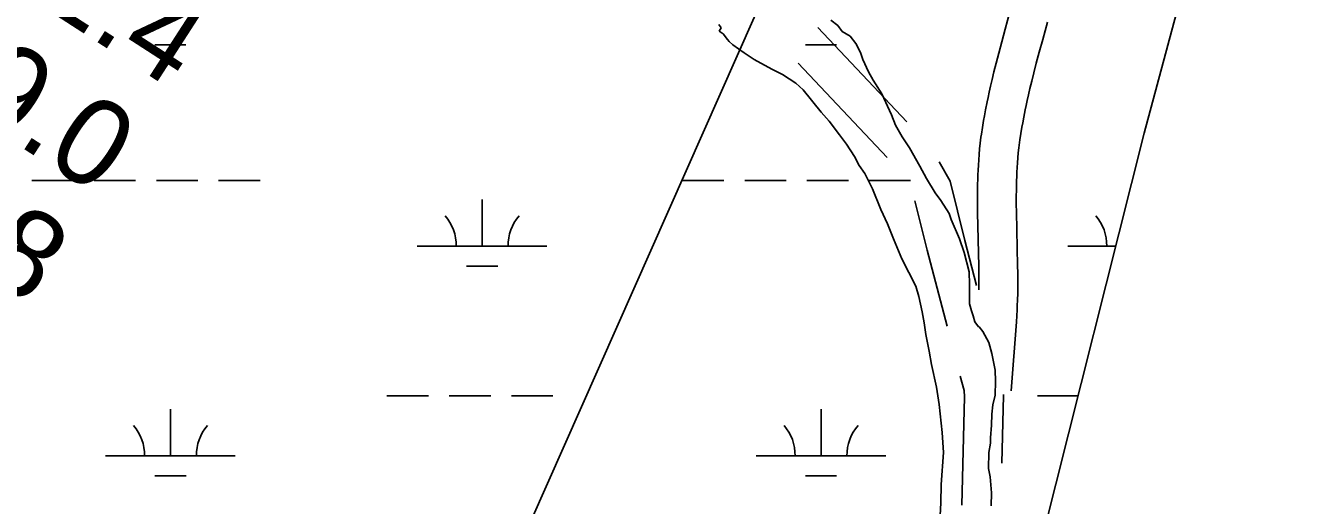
# Model space of a CAD drawing. Extents: x 3263578 to 3301413, y 764927 to 798602.
# Drawn here: x 3293417 to 3294402, y 786918 to 787289 of the extents above; entities that cross this region are included whole.
import ezdxf

# ---------------------------------------------------------------- set-up
doc = ezdxf.new("R2010")
doc.units = 0
for name, color, linetype in [('V-RIVR-RANG', 7, 'Continuous'), ('V-ROAD-CNTR', 7, 'Continuous'), ('V-SITE-VEGE', 7, 'Continuous'), ('V-TOPO-BNDY', 7, 'Continuous'), ('V-WETL-SWMP', 7, 'Continuous')]:
    doc.layers.add(name, color=color, linetype=linetype)

msp = doc.modelspace()

# ---------------------------------------------------------------- linework, layer by layer
at = {"layer": 'V-ROAD-CNTR'}
for p, q in [((3294028.45, 787287.43), (3294096.99, 787214.63)), ((3294013.24, 787259.82), (3294081.78, 787187.02))]:
    msp.add_line(p, q, dxfattribs=at)
for points in [[(3294176.58, 787299.54), (3294172.9, 787286.08), (3294170.23, 787276.19), (3294167.92, 787267.5), (3294165.95, 787259.86), (3294164.27, 787253.14), (3294162.84, 787247.23), (3294161.63, 787242.04), (3294160.62, 787237.53)], [(3294205.5, 787291.58), (3294201.85, 787278.21), (3294199.21, 787268.43), (3294196.94, 787259.91), (3294195.02, 787252.47), (3294193.4, 787245.98), (3294192.03, 787240.31), (3294190.88, 787235.35), (3294189.89, 787230.96)], [(3294160.6, 787237.42), (3294159.74, 787233.47), (3294159, 787229.92), (3294157.78, 787223.77), (3294156.91, 787219.11), (3294156.28, 787215.57), (3294155.41, 787210.3), (3294154.6, 787205), (3294154.27, 787202.61), (3294153.7, 787198.06), (3294153.22, 787193.62), (3294152.81, 787189.33), (3294152.49, 787185.18), (3294152.22, 787181.18), (3294152.01, 787177.3), (3294151.84, 787173.56), (3294151.72, 787169.94), (3294151.63, 787166.44), (3294151.56, 787163.04), (3294151.51, 787156.54), (3294151.52, 787150.44), (3294151.58, 787144.7), (3294152.54, 787102.79), (3294152.61, 787097.68), (3294152.64, 787093.21), (3294152.63, 787089.31), (3294152.61, 787085.9), (3294152.59, 787084.87)], [(3294189.92, 787231.07), (3294189.08, 787227.22), (3294188.4, 787223.93), (3294187.24, 787218.1), (3294186.42, 787213.75), (3294185.85, 787210.51), (3294185.04, 787205.6), (3294184.29, 787200.67), (3294184.01, 787198.66), (3294183.49, 787194.56), (3294183.06, 787190.6), (3294182.7, 787186.75), (3294182.41, 787183.01), (3294182.17, 787179.36), (3294181.97, 787175.82), (3294181.82, 787172.38), (3294181.7, 787169.03), (3294181.62, 787165.77), (3294181.56, 787162.63), (3294181.51, 787156.44), (3294181.52, 787150.64), (3294181.58, 787145.21), (3294182.54, 787103.33), (3294182.61, 787097.97), (3294182.64, 787093.29), (3294182.63, 787089.18), (3294182.61, 787085.58), (3294182.56, 787082.39), (3294182.43, 787076.88), (3294182.28, 787072.71), (3294182.14, 787069.54), (3294181.88, 787064.84), (3294181.56, 787060.18), (3294177.53, 787006.92)], [(3294122.02, 787183.57), (3294130.41, 787168.89), (3294141.77, 787122.97), (3294150.87, 787088.36)], [(3294103.26, 787153.71), (3294112.7, 787115.55), (3294128.13, 787056.85)], [(3294138.29, 787018.17), (3294141.2, 787007.1), (3294141.61, 787002.32), (3294139.61, 786918.61)], [(3294171.56, 787004.22), (3294171.64, 787003.23), (3294170.39, 786951.01)]]:
    msp.add_lwpolyline(points, dxfattribs=at)
at = {"layer": 'V-SITE-VEGE'}
for p, q in [((3294038.45, 787292.97), (3294043.76, 787288.87)), ((3293953.91, 787287.07), (3293952.01, 787289.59)), ((3293952.36, 787284.65), (3293953.91, 787287.07)), ((3293955.26, 787282.59), (3293952.36, 787284.65)), ((3293958.58, 787278.05), (3293955.26, 787282.59)), ((3294043.76, 787288.87), (3294047.08, 787284.33)), ((3294047.08, 787284.33), (3294053.39, 787280.69)), ((3294053.39, 787280.69), (3294057.67, 787275.14)), ((3293960.02, 787276.53), (3293958.58, 787278.05)), ((3293962.9, 787273.97), (3293960.02, 787276.53)), ((3293971.6, 787267.8), (3293962.9, 787273.97)), ((3294057.67, 787275.14), (3294061.41, 787268.12)), ((3293979.34, 787262.64), (3293971.6, 787267.8)), ((3293992.94, 787255.33), (3293979.34, 787262.64)), ((3294061.41, 787268.12), (3294063.22, 787262.64)), ((3294063.22, 787262.64), (3294067.38, 787253.15)), ((3294001.21, 787251.14), (3293992.94, 787255.33)), ((3294011.38, 787244.43), (3294001.21, 787251.14)), ((3294067.38, 787253.15), (3294071.14, 787246.62)), ((3294017.14, 787239.33), (3294011.38, 787244.43)), ((3294071.14, 787246.62), (3294077.74, 787236.07)), ((3294030.95, 787222.15), (3294017.14, 787239.33)), ((3294077.74, 787236.07), (3294085.16, 787220.06)), ((3294037.16, 787215.06), (3294030.95, 787222.15)), ((3294045.23, 787204.46), (3294037.16, 787215.06)), ((3294085.16, 787220.06), (3294088.38, 787212.07)), ((3294088.38, 787212.07), (3294093.54, 787203.04)), ((3294050.45, 787197.4), (3294045.23, 787204.46)), ((3294093.54, 787203.04), (3294099.21, 787194.49)), ((3294056.58, 787187.84), (3294050.45, 787197.4)), ((3294099.21, 787194.49), (3294107.19, 787180.44)), ((3294060.33, 787180.83), (3294056.58, 787187.84)), ((3294064.59, 787174.78), (3294060.33, 787180.83)), ((3294070.65, 787162.76), (3294064.59, 787174.78)), ((3294107.19, 787180.44), (3294112.33, 787170.91)), ((3294077.09, 787146.78), (3294070.65, 787162.76)), ((3294112.33, 787170.91), (3294118.92, 787159.86)), ((3294118.92, 787159.86), (3294123.18, 787153.82)), ((3294123.18, 787153.82), (3294129.79, 787143.76)), ((3294082.19, 787135.78), (3294077.09, 787146.78)), ((3294129.79, 787143.76), (3294131.14, 787139.28)), ((3294086.79, 787124.3), (3294082.19, 787135.78)), ((3294131.14, 787139.28), (3294137.61, 787124.29)), ((3294093.24, 787108.81), (3294086.79, 787124.3)), ((3294137.61, 787124.29), (3294141.25, 787113.82)), ((3294141.25, 787113.82), (3294145.25, 787098.9)), ((3294103.98, 787087.78), (3294093.24, 787108.81)), ((3294145.25, 787098.9), (3294145.46, 787089.02)), ((3294106.21, 787079.81), (3294103.98, 787087.78)), ((3294145.46, 787089.02), (3294145.52, 787074.22)), ((3294108.82, 787067.9), (3294106.21, 787079.81)), ((3294145.52, 787074.22), (3294146.84, 787068.76)), ((3294110.54, 787059.46), (3294108.82, 787067.9)), ((3294146.84, 787068.76), (3294148.2, 787064.77)), ((3294148.2, 787064.77), (3294149.55, 787060.29)), ((3294111.76, 787050.54), (3294110.54, 787059.46)), ((3294149.55, 787060.29), (3294152.39, 787056.26)), ((3294152.39, 787056.26), (3294152.88, 787056.24)), ((3294152.88, 787056.24), (3294155.74, 787052.71)), ((3294114.34, 787037.64), (3294111.76, 787050.54)), ((3294155.74, 787052.71), (3294160.42, 787044.18)), ((3294160.42, 787044.18), (3294162.64, 787035.73)), ((3294116.02, 787027.23), (3294114.34, 787037.64)), ((3294162.64, 787035.73), (3294165.22, 787022.83)), ((3294119.94, 787009.84), (3294116.02, 787027.23)), ((3294165.47, 787014.43), (3294165.15, 787003.58)), ((3294165.22, 787022.83), (3294165.47, 787014.43)), ((3294122.02, 786996.46), (3294119.94, 787009.84)), ((3294124.34, 786974.68), (3294122.02, 786996.46)), ((3294163.46, 786996.23), (3294162.75, 786988.85)), ((3294165.15, 787003.58), (3294163.46, 786996.23)), ((3294162.75, 786988.85), (3294162.5, 786980.47)), ((3294125.37, 786959.36), (3294124.34, 786974.68)), ((3294162.5, 786980.47), (3294161.72, 786970.63)), ((3294161.6, 786966.69), (3294160.4, 786959.32)), ((3294161.72, 786970.63), (3294161.6, 786966.69)), ((3294123.66, 786934.74), (3294125.37, 786959.36)), ((3294160.4, 786959.32), (3294160.04, 786946.99)), ((3294160.04, 786946.99), (3294161.33, 786940.54)), ((3294161.33, 786940.54), (3294162.45, 786928.17)), ((3294123.24, 786920.44), (3294123.66, 786934.74)), ((3294162.45, 786928.17), (3294162.16, 786918.32)), ((3294122.19, 786901.23), (3294123.24, 786920.44))]:
    msp.add_line(p, q, dxfattribs=at)
at = {"layer": 'V-TOPO-BNDY'}
msp.add_lwpolyline([(3299171.8, 792803.85), (3294693.52, 792012.26), (3294407.24, 788260.64), (3293659.32, 786573.57), (3293647.84, 784628.78), (3293622.95, 784145.79), (3293562.11, 783871.7), (3293439.77, 783580.65)], dxfattribs=at)
at = {"layer": 'V-WETL-SWMP'}
for p, q in [((3294467.2, 787899.16), (3294280.1, 787205.88)), ((3293516.91, 787273.96), (3293540.91, 787273.96)), ((3294018.82, 787274), (3294042.82, 787274)), ((3294280.1, 787205.88), (3294159.14, 786724.33)), ((3293422.08, 787169.31), (3293454.08, 787169.31)), ((3293470.08, 787169.32), (3293502.08, 787169.32)), ((3293518.08, 787169.32), (3293550.08, 787169.32)), ((3293566.08, 787169.32), (3293598.08, 787169.33)), ((3293923.98, 787169.35), (3293955.98, 787169.35)), ((3293971.98, 787169.35), (3294003.98, 787169.35)), ((3294019.98, 787169.36), (3294051.98, 787169.36)), ((3294067.98, 787169.36), (3294099.98, 787169.36)), ((3293769.39, 787118.6), (3293769.39, 787154.6)), ((3293719.39, 787118.59), (3293819.39, 787118.6)), ((3294221.3, 787118.63), (3294258.18, 787118.63)), ((3293757.4, 787103.16), (3293781.4, 787103.17)), ((3293695.99, 787003.16), (3293727.99, 787003.16)), ((3293743.99, 787003.16), (3293775.99, 787003.16)), ((3293791.99, 787003.17), (3293823.99, 787003.17)), ((3294197.9, 787003.19), (3294229.19, 787003.2)), ((3293528.93, 786956.72), (3293528.93, 786992.72)), ((3294030.84, 786956.75), (3294030.84, 786992.75)), ((3293478.94, 786956.71), (3293578.93, 786956.72)), ((3293980.84, 786956.75), (3294080.84, 786956.76)), ((3293516.94, 786941.28), (3293540.94, 786941.29)), ((3294018.84, 786941.32), (3294042.84, 786941.32))]:
    msp.add_line(p, q, dxfattribs=at)
for centre, start, end in [((3293714.15, 787119.07), 359.23234, 40.776), ((3293824.64, 787119.07), 139.23235, 180.77601), ((3294216.06, 787119.1), 359.23234, 40.776), ((3293473.69, 786957.19), 359.23234, 40.776), ((3293584.18, 786957.2), 139.23235, 180.77601), ((3293975.6, 786957.22), 359.23234, 40.776), ((3294086.08, 786957.23), 139.23235, 180.77601)]:
    msp.add_arc(centre, 35.25, start, end, dxfattribs=at)

# ---------------------------------------------------------------- texts
at = {"layer": 'V-RIVR-RANG'}
for s, p in [('21.4', (3293382.11, 787334.42)), ('19.0', (3293325.62, 787251.86)), ('19.8', (3293274.02, 787166.14))]:
    msp.add_text(s, height=67, rotation=327.14833, dxfattribs=at).set_placement(p)

doc.saveas('drawing.dxf')
